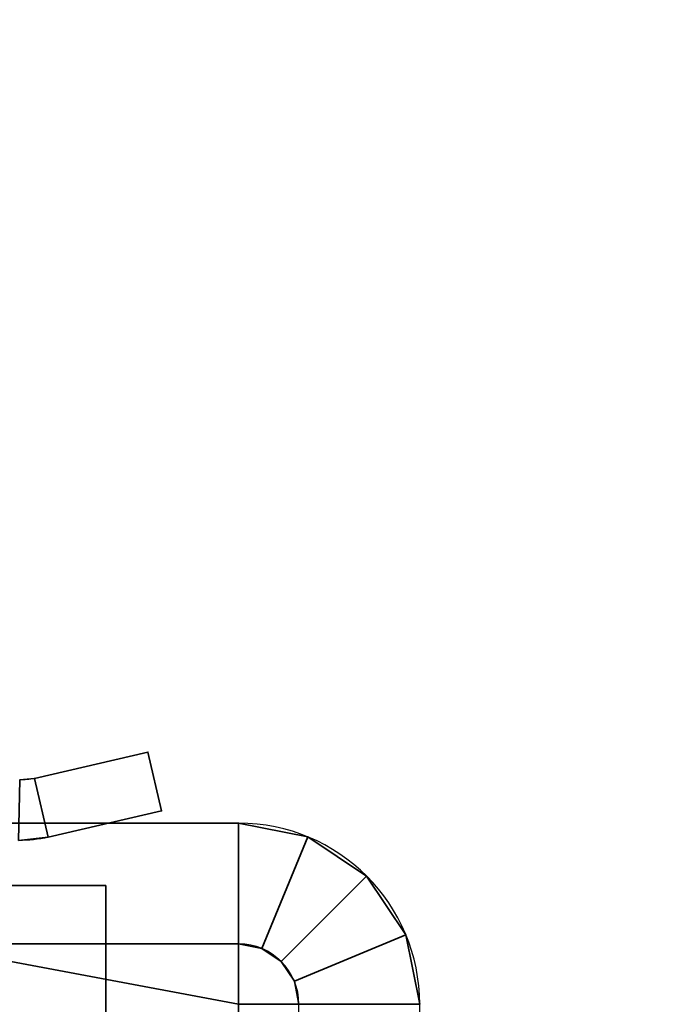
# Model space of a CAD drawing. Header units: millimetres. Extents: x -603 to 3703, y -120 to 249.
# Tile 799 of 1056: x 2005 to 2016, y -20 to -3. Entities that reach past the tile are written whole.
import ezdxf

# ---------------------------------------------------------------- set-up
doc = ezdxf.new("R2010")
doc.units = ezdxf.units.MM
doc.layers.add('152', color=7, linetype='Continuous', true_color=0xffffff)

# ---------------------------------------------------------------- blocks, each defined once
blk = doc.blocks.new('UG_SURFACE_002')
at = {"layer": '152', "color": 252, "linetype": 'Continuous', "lineweight": 35}
for points in [[(2177.5, -30, 2213), (2177.5, 229.8, 2213), (822.5, 229.8, 2213), (822.5, -30, 2213)], [(972.5, -30, 2063), (972.5, 229.8, 2063), (2027.5, 229.8, 2063), (2027.5, -30, 2063)]]:
    blk.add_3dface(points, dxfattribs=at)
blk = doc.blocks.new('UG_SURFACE_103')
at = {"layer": '152', "color": 252, "linetype": 'Continuous', "lineweight": 35}
for points in [[(2005.62, -15.76, 1710), (2005.62, -15.76, 1850), (2007.5, -15.323, 1850), (2007.5, -15.323, 1710)], [(2005.847, -16.734, 1850), (2007.726, -16.297, 1850), (2007.5, -15.323, 1850), (2005.62, -15.76, 1850)], [(2005.62, -15.76, 1710), (2007.5, -15.323, 1710), (2007.726, -16.297, 1710), (2005.847, -16.734, 1710)], [(2007.726, -16.297, 1850), (2007.726, -16.297, 1710), (2007.5, -15.323, 1710), (2007.5, -15.323, 1850)], [(2005.359, -16.786, 1850), (2005.847, -16.734, 1850), (2005.62, -15.76, 1850), (2005.376, -15.786, 1850)], [(2005.376, -15.786, 1710), (2005.62, -15.76, 1710), (2005.847, -16.734, 1710), (2005.359, -16.786, 1710)], [(2005.376, -15.786, 1710), (2005.376, -15.786, 1850), (2005.62, -15.76, 1850), (2005.62, -15.76, 1710)], [(2007.726, -16.297, 1710), (2007.726, -16.297, 1850), (2005.847, -16.734, 1850), (2005.847, -16.734, 1710)], [(2005.847, -16.734, 1710), (2005.847, -16.734, 1850), (2005.359, -16.786, 1850), (2005.359, -16.786, 1710)], [(1991, -17.535, 1850), (1991, -46.5, 1850), (2006.8, -46.5, 1850), (2006.8, -17.535, 1850)], [(1991, -17.535, 1850), (2006.8, -17.535, 1850), (2006.8, -17.535, 1849), (1991, -17.535, 1849)], [(1991, -17.535, 1849), (2006.8, -17.535, 1849), (2006.8, -46.5, 1849), (1991, -46.5, 1849)], [(1991, -17.535, 1710), (2006.8, -17.535, 1710), (2006.8, -46.5, 1710), (1991, -46.5, 1710)], [(1991, -17.535, 1711), (2006.8, -17.535, 1711), (2006.8, -17.535, 1710), (1991, -17.535, 1710)], [(1991, -17.535, 1711), (1991, -46.5, 1711), (2006.8, -46.5, 1711), (2006.8, -17.535, 1711)], [(2006.8, -17.535, 1849), (2006.8, -17.535, 1850), (2006.8, -46.5, 1850), (2006.8, -46.5, 1849)], [(2006.8, -46.5, 1711), (2006.8, -46.5, 1710), (2006.8, -17.535, 1710), (2006.8, -17.535, 1711)]]:
    blk.add_3dface(points, dxfattribs=at)
blk = doc.blocks.new('UG_SURFACE_108')
at = {"layer": '152', "color": 252, "linetype": 'Continuous', "lineweight": 35}
for points in [[(2005, -47, 1708), (1993, -16.5, 1708), (2009, -19.5, 1708), (2009, -45.5, 1708)], [(1993, -16.5, 1708), (2009, -16.5, 1708), (2009, -19.5, 1708)], [(1993, -16.5, 1710), (2005, -47, 1710), (2009, -45.5, 1710), (2009, -19.5, 1710)], [(2009, -19.5, 1710), (2009, -16.5, 1710), (1993, -16.5, 1710)], [(1993, -16.5, 1710), (2009, -16.5, 1710), (2009, -16.5, 1708), (1993, -16.5, 1708)], [(1993, -16.5, 1852), (2005, -47, 1852), (2009, -45.5, 1852), (2009, -19.5, 1852)], [(2009, -19.5, 1852), (2009, -16.5, 1852), (1993, -16.5, 1852)], [(2005, -47, 1850), (1993, -16.5, 1850), (2009, -19.5, 1850), (2009, -45.5, 1850)], [(1993, -16.5, 1850), (2009, -16.5, 1850), (2009, -19.5, 1850)], [(2009, -18.5, 1711), (1993, -18.5, 1711), (1993, -16.5, 1711), (2009, -16.5, 1711)], [(2009, -16.5, 1849), (1993, -16.5, 1849), (1993, -18.5, 1849), (2009, -18.5, 1849)], [(2009, -16.5, 1849), (2009, -16.5, 1711), (1993, -16.5, 1711), (1993, -16.5, 1849)], [(1993, -16.5, 1852), (2009, -16.5, 1852), (2009, -16.5, 1850), (1993, -16.5, 1850)], [(2009, -19.5, 1710), (2009, -19.5, 1708), (2009, -16.5, 1708), (2009, -16.5, 1710)], [(2009, -16.5, 1850), (2009, -16.5, 1852), (2009, -19.5, 1852), (2009, -19.5, 1850)], [(2009, -16.5, 1711), (2010.148, -16.728, 1711), (2009.383, -18.576, 1711), (2009, -18.5, 1711)], [(2009, -18.5, 1849), (2009.383, -18.576, 1849), (2010.148, -16.728, 1849), (2009, -16.5, 1849)], [(2010.148, -16.728, 1849), (2010.148, -16.728, 1711), (2009, -16.5, 1711), (2009, -16.5, 1849)], [(2009.707, -18.793, 1711), (2009.383, -18.576, 1711), (2010.148, -16.728, 1711), (2011.121, -17.379, 1711)], [(2011.121, -17.379, 1849), (2010.148, -16.728, 1849), (2009.383, -18.576, 1849), (2009.707, -18.793, 1849)], [(2011.121, -17.379, 1849), (2011.121, -17.379, 1711), (2010.148, -16.728, 1711), (2010.148, -16.728, 1849)], [(2011.121, -17.379, 1711), (2011.772, -18.352, 1711), (2009.924, -19.117, 1711), (2009.707, -18.793, 1711)], [(2009.707, -18.793, 1849), (2009.924, -19.117, 1849), (2011.772, -18.352, 1849), (2011.121, -17.379, 1849)], [(2011.772, -18.352, 1849), (2011.772, -18.352, 1711), (2011.121, -17.379, 1711), (2011.121, -17.379, 1849)], [(2011.772, -18.352, 1711), (2012, -19.5, 1711), (2010, -19.5, 1711), (2009.924, -19.117, 1711)], [(2009.924, -19.117, 1849), (2010, -19.5, 1849), (2012, -19.5, 1849), (2011.772, -18.352, 1849)], [(2012, -19.5, 1849), (2012, -19.5, 1711), (2011.772, -18.352, 1711), (2011.772, -18.352, 1849)], [(2009, -18.5, 1849), (1993, -18.5, 1849), (1993, -18.5, 1711), (2009, -18.5, 1711)], [(2009, -18.5, 1849), (2009, -18.5, 1711), (2009.383, -18.576, 1711), (2009.383, -18.576, 1849)], [(2009.383, -18.576, 1849), (2009.383, -18.576, 1711), (2009.707, -18.793, 1711), (2009.707, -18.793, 1849)], [(2009.707, -18.793, 1849), (2009.707, -18.793, 1711), (2009.924, -19.117, 1711), (2009.924, -19.117, 1849)], [(2009.924, -19.117, 1849), (2009.924, -19.117, 1711), (2010, -19.5, 1711), (2010, -19.5, 1849)]]:
    blk.add_3dface(points, dxfattribs=at)
blk = doc.blocks.new('UG_SURFACE_115')
at = {"layer": '152', "color": 252, "linetype": 'Continuous', "lineweight": 35}
for points in [[(2005.62, -15.76, 275), (2005.62, -15.76, 415), (2007.5, -15.323, 415), (2007.5, -15.323, 275)], [(2005.847, -16.734, 415), (2007.726, -16.297, 415), (2007.5, -15.323, 415), (2005.62, -15.76, 415)], [(2005.62, -15.76, 275), (2007.5, -15.323, 275), (2007.726, -16.297, 275), (2005.847, -16.734, 275)], [(2007.726, -16.297, 415), (2007.726, -16.297, 275), (2007.5, -15.323, 275), (2007.5, -15.323, 415)], [(2005.359, -16.786, 415), (2005.847, -16.734, 415), (2005.62, -15.76, 415), (2005.376, -15.786, 415)], [(2005.376, -15.786, 275), (2005.62, -15.76, 275), (2005.847, -16.734, 275), (2005.359, -16.786, 275)], [(2005.376, -15.786, 275), (2005.376, -15.786, 415), (2005.62, -15.76, 415), (2005.62, -15.76, 275)], [(2007.726, -16.297, 275), (2007.726, -16.297, 415), (2005.847, -16.734, 415), (2005.847, -16.734, 275)], [(2005.847, -16.734, 275), (2005.847, -16.734, 415), (2005.359, -16.786, 415), (2005.359, -16.786, 275)], [(1991, -17.535, 415), (1991, -46.5, 415), (2006.8, -46.5, 415), (2006.8, -17.535, 415)], [(1991, -17.535, 415), (2006.8, -17.535, 415), (2006.8, -17.535, 414), (1991, -17.535, 414)], [(1991, -17.535, 414), (2006.8, -17.535, 414), (2006.8, -46.5, 414), (1991, -46.5, 414)], [(1991, -17.535, 275), (2006.8, -17.535, 275), (2006.8, -46.5, 275), (1991, -46.5, 275)], [(1991, -17.535, 276), (2006.8, -17.535, 276), (2006.8, -17.535, 275), (1991, -17.535, 275)], [(1991, -17.535, 276), (1991, -46.5, 276), (2006.8, -46.5, 276), (2006.8, -17.535, 276)], [(2006.8, -17.535, 414), (2006.8, -17.535, 415), (2006.8, -46.5, 415), (2006.8, -46.5, 414)], [(2006.8, -46.5, 276), (2006.8, -46.5, 275), (2006.8, -17.535, 275), (2006.8, -17.535, 276)]]:
    blk.add_3dface(points, dxfattribs=at)
blk = doc.blocks.new('UG_SURFACE_120')
at = {"layer": '152', "color": 252, "linetype": 'Continuous', "lineweight": 35}
for points in [[(2005, -47, 273), (1993, -16.5, 273), (2009, -19.5, 273), (2009, -45.5, 273)], [(1993, -16.5, 273), (2009, -16.5, 273), (2009, -19.5, 273)], [(1993, -16.5, 275), (2005, -47, 275), (2009, -45.5, 275), (2009, -19.5, 275)], [(2009, -19.5, 275), (2009, -16.5, 275), (1993, -16.5, 275)], [(1993, -16.5, 275), (2009, -16.5, 275), (2009, -16.5, 273), (1993, -16.5, 273)], [(1993, -16.5, 417), (2005, -47, 417), (2009, -45.5, 417), (2009, -19.5, 417)], [(2009, -19.5, 417), (2009, -16.5, 417), (1993, -16.5, 417)], [(2005, -47, 415), (1993, -16.5, 415), (2009, -19.5, 415), (2009, -45.5, 415)], [(1993, -16.5, 415), (2009, -16.5, 415), (2009, -19.5, 415)], [(2009, -18.5, 276), (1993, -18.5, 276), (1993, -16.5, 276), (2009, -16.5, 276)], [(2009, -16.5, 414), (1993, -16.5, 414), (1993, -18.5, 414), (2009, -18.5, 414)], [(2009, -16.5, 414), (2009, -16.5, 276), (1993, -16.5, 276), (1993, -16.5, 414)], [(1993, -16.5, 417), (2009, -16.5, 417), (2009, -16.5, 415), (1993, -16.5, 415)], [(2009, -19.5, 275), (2009, -19.5, 273), (2009, -16.5, 273), (2009, -16.5, 275)], [(2009, -16.5, 415), (2009, -16.5, 417), (2009, -19.5, 417), (2009, -19.5, 415)], [(2009, -16.5, 276), (2010.148, -16.728, 276), (2009.383, -18.576, 276), (2009, -18.5, 276)], [(2009, -18.5, 414), (2009.383, -18.576, 414), (2010.148, -16.728, 414), (2009, -16.5, 414)], [(2010.148, -16.728, 414), (2010.148, -16.728, 276), (2009, -16.5, 276), (2009, -16.5, 414)], [(2009.707, -18.793, 276), (2009.383, -18.576, 276), (2010.148, -16.728, 276), (2011.121, -17.379, 276)], [(2011.121, -17.379, 414), (2010.148, -16.728, 414), (2009.383, -18.576, 414), (2009.707, -18.793, 414)], [(2011.121, -17.379, 414), (2011.121, -17.379, 276), (2010.148, -16.728, 276), (2010.148, -16.728, 414)], [(2011.121, -17.379, 276), (2011.772, -18.352, 276), (2009.924, -19.117, 276), (2009.707, -18.793, 276)], [(2009.707, -18.793, 414), (2009.924, -19.117, 414), (2011.772, -18.352, 414), (2011.121, -17.379, 414)], [(2011.772, -18.352, 414), (2011.772, -18.352, 276), (2011.121, -17.379, 276), (2011.121, -17.379, 414)], [(2011.772, -18.352, 276), (2012, -19.5, 276), (2010, -19.5, 276), (2009.924, -19.117, 276)], [(2009.924, -19.117, 414), (2010, -19.5, 414), (2012, -19.5, 414), (2011.772, -18.352, 414)], [(2012, -19.5, 414), (2012, -19.5, 276), (2011.772, -18.352, 276), (2011.772, -18.352, 414)], [(2009, -18.5, 414), (1993, -18.5, 414), (1993, -18.5, 276), (2009, -18.5, 276)], [(2009, -18.5, 414), (2009, -18.5, 276), (2009.383, -18.576, 276), (2009.383, -18.576, 414)], [(2009.383, -18.576, 414), (2009.383, -18.576, 276), (2009.707, -18.793, 276), (2009.707, -18.793, 414)], [(2009.707, -18.793, 414), (2009.707, -18.793, 276), (2009.924, -19.117, 276), (2009.924, -19.117, 414)], [(2009.924, -19.117, 414), (2009.924, -19.117, 276), (2010, -19.5, 276), (2010, -19.5, 414)]]:
    blk.add_3dface(points, dxfattribs=at)

msp = doc.modelspace()

# ---------------------------------------------------------------- linework, layer by layer
at = {"layer": '152', "color": 252, "linetype": 'Continuous', "lineweight": -3, "true_color": 0x939598}
for p, q in [((2007.5, -15.323, 1850), (2005.62, -15.76, 1850)), ((2007.5, -15.323, 1710), (2005.62, -15.76, 1710)), ((2007.5, -15.323, 275), (2005.62, -15.76, 275)), ((2007.5, -15.323, 415), (2005.62, -15.76, 415)), ((2007.5, -15.323, 1710), (2007.5, -15.323, 1850)), ((2007.727, -16.297, 1850), (2007.5, -15.323, 1850)), ((2007.727, -16.297, 1710), (2007.5, -15.323, 1710)), ((2007.727, -16.297, 275), (2007.5, -15.323, 275)), ((2007.5, -15.323, 275), (2007.5, -15.323, 415)), ((2007.727, -16.297, 415), (2007.5, -15.323, 415)), ((2005.62, -15.76, 1710), (2005.62, -15.76, 1850)), ((2005.62, -15.76, 275), (2005.62, -15.76, 415)), ((2007.727, -16.297, 1850), (2005.847, -16.734, 1850)), ((2007.727, -16.297, 1710), (2005.847, -16.734, 1710)), ((2007.727, -16.297, 415), (2005.847, -16.734, 415)), ((2007.727, -16.297, 275), (2005.847, -16.734, 275)), ((2007.727, -16.297, 1710), (2007.727, -16.297, 1850)), ((2007.727, -16.297, 275), (2007.727, -16.297, 415)), ((1993, -16.5, 1852), (2009, -16.5, 1852)), ((2009, -16.5, 1710), (1993, -16.5, 1710)), ((1993, -16.5, 1850), (2009, -16.5, 1850)), ((2009, -16.5, 1711), (1993, -16.5, 1711)), ((2009, -16.5, 1708), (1993, -16.5, 1708)), ((1993, -16.5, 1849), (2009, -16.5, 1849)), ((1993, -16.5, 417), (2009, -16.5, 417)), ((1993, -16.5, 415), (2009, -16.5, 415)), ((2009, -16.5, 276), (1993, -16.5, 276)), ((2009, -16.5, 275), (1993, -16.5, 275)), ((2009, -16.5, 273), (1993, -16.5, 273)), ((1993, -16.5, 414), (2009, -16.5, 414)), ((2009, -16.5, 1849), (2009, -16.5, 1711)), ((2009, -16.5, 1708), (2009, -16.5, 1710)), ((2009, -19.5, 1850), (2009, -16.5, 1850)), ((2009, -19.5, 1710), (2009, -16.5, 1710)), ((2009, -19.5, 1852), (2009, -16.5, 1852)), ((2009, -19.5, 1708), (2009, -16.5, 1708)), ((2009, -16.5, 1852), (2009, -16.5, 1850)), ((2009, -19.5, 415), (2009, -16.5, 415)), ((2009, -19.5, 275), (2009, -16.5, 275)), ((2009, -19.5, 417), (2009, -16.5, 417)), ((2009, -19.5, 273), (2009, -16.5, 273)), ((2009, -16.5, 417), (2009, -16.5, 415)), ((2009, -16.5, 414), (2009, -16.5, 276)), ((2009, -16.5, 273), (2009, -16.5, 275)), ((2005.847, -16.734, 1710), (2005.847, -16.734, 1850)), ((2005.847, -16.734, 275), (2005.847, -16.734, 415)), ((2006.8, -17.535, 1711), (1991, -17.535, 1711)), ((2006.8, -17.535, 1850), (1991, -17.535, 1850)), ((2006.8, -17.535, 1710), (1991, -17.535, 1710)), ((2006.8, -17.535, 1849), (1991, -17.535, 1849)), ((2006.8, -17.535, 414), (1991, -17.535, 414)), ((2006.8, -17.535, 275), (1991, -17.535, 275)), ((2006.8, -17.535, 276), (1991, -17.535, 276)), ((2006.8, -17.535, 415), (1991, -17.535, 415)), ((2006.8, -46.5, 1849), (2006.8, -17.535, 1849)), ((2006.8, -17.535, 1710), (2006.8, -17.535, 1711)), ((2006.8, -46.5, 1710), (2006.8, -17.535, 1710)), ((2006.8, -46.5, 1711), (2006.8, -17.535, 1711)), ((2006.8, -46.5, 1850), (2006.8, -17.535, 1850)), ((2006.8, -17.535, 1850), (2006.8, -17.535, 1849)), ((2006.8, -17.535, 275), (2006.8, -17.535, 276)), ((2006.8, -46.5, 275), (2006.8, -17.535, 275)), ((2006.8, -46.5, 276), (2006.8, -17.535, 276)), ((2006.8, -46.5, 415), (2006.8, -17.535, 415)), ((2006.8, -17.535, 415), (2006.8, -17.535, 414)), ((2006.8, -46.5, 414), (2006.8, -17.535, 414)), ((2009, -18.5, 1711), (1993, -18.5, 1711)), ((1993, -18.5, 1849), (2009, -18.5, 1849)), ((2009, -18.5, 276), (1993, -18.5, 276)), ((1993, -18.5, 414), (2009, -18.5, 414)), ((2009, -18.5, 1849), (2009, -18.5, 1711)), ((2009, -18.5, 414), (2009, -18.5, 276)), ((2009, -19.5, 1710), (2009, -19.5, 1708)), ((2009, -45.5, 1708), (2009, -19.5, 1708)), ((2009, -45.5, 1852), (2009, -19.5, 1852)), ((2009, -45.5, 1710), (2009, -19.5, 1710)), ((2009, -45.5, 1850), (2009, -19.5, 1850)), ((2009, -19.5, 1850), (2009, -19.5, 1852)), ((2009, -45.5, 273), (2009, -19.5, 273)), ((2009, -45.5, 417), (2009, -19.5, 417)), ((2009, -45.5, 275), (2009, -19.5, 275)), ((2009, -45.5, 415), (2009, -19.5, 415)), ((2009, -19.5, 415), (2009, -19.5, 417)), ((2009, -19.5, 275), (2009, -19.5, 273)), ((2010, -45.5, 1849), (2010, -19.5, 1849)), ((2010, -19.5, 1849), (2012, -19.5, 1849)), ((2010, -19.5, 1711), (2010, -19.5, 1849)), ((2010, -45.5, 1711), (2010, -19.5, 1711)), ((2010, -19.5, 1711), (2012, -19.5, 1711)), ((2010, -45.5, 276), (2010, -19.5, 276)), ((2010, -19.5, 276), (2010, -19.5, 414)), ((2010, -45.5, 414), (2010, -19.5, 414)), ((2010, -19.5, 276), (2012, -19.5, 276)), ((2010, -19.5, 414), (2012, -19.5, 414)), ((2012, -45.5, 1849), (2012, -19.5, 1849)), ((2012, -45.5, 1711), (2012, -19.5, 1711)), ((2012, -19.5, 1711), (2012, -19.5, 1849)), ((2012, -45.5, 414), (2012, -19.5, 414)), ((2012, -45.5, 276), (2012, -19.5, 276)), ((2012, -19.5, 276), (2012, -19.5, 414))]:
    msp.add_line(p, q, dxfattribs=at)
at = {"layer": '152', "color": 252, "linetype": 'Continuous', "lineweight": -3, "true_color": 0x939598, "extrusion": (0, 0, -1)}
for centre, radius in [((-2005.394, -14.786, -1710), 1), ((-2005.394, -14.786, -1850), 1), ((-2005.394, -14.786, -415), 1), ((-2005.394, -14.786, -275), 1), ((-2005.394, -14.786, -1850), 2), ((-2005.394, -14.786, -1710), 2), ((-2005.394, -14.786, -275), 2), ((-2005.394, -14.786, -415), 2)]:
    msp.add_arc(centre, radius, 256.9068, 271, dxfattribs=at)
at = {"layer": '152', "color": 252, "linetype": 'Continuous', "lineweight": -3, "true_color": 0x939598}
for centre, radius in [((2009, -19.5, 1711), 3), ((2009, -19.5, 1849), 3), ((2009, -19.5, 276), 3), ((2009, -19.5, 414), 3), ((2009, -19.5, 1711), 1), ((2009, -19.5, 1849), 1), ((2009, -19.5, 276), 1), ((2009, -19.5, 414), 1)]:
    msp.add_arc(centre, radius, 0, 90, dxfattribs=at)
at = {"layer": '152', "color": 252, "linetype": 'Continuous', "lineweight": -3, "true_color": 0x939598, "extrusion": (0, -1, 0)}
for centre, radius, start, end in [((2009, 1849, 19.5), 1, 0, 90), ((2009, 1711, 19.5), 1, 270, 0), ((2009, 1849, 19.5), 3, 0, 90), ((2009, 1711, 19.5), 3, 270, 0), ((2009, 414, 19.5), 1, 0, 90), ((2009, 276, 19.5), 1, 270, 0), ((2009, 414, 19.5), 3, 0, 90), ((2009, 276, 19.5), 3, 270, 0)]:
    msp.add_arc(centre, radius, start, end, dxfattribs=at)

# ---------------------------------------------------------------- block references
at = {"layer": '152', "color": 252, "linetype": 'Continuous', "lineweight": -3, "true_color": 0x939598}
for name in ['UG_SURFACE_002', 'UG_SURFACE_103', 'UG_SURFACE_115', 'UG_SURFACE_108', 'UG_SURFACE_120']:
    msp.add_blockref(name, (0, 0), dxfattribs=at)

doc.saveas('drawing.dxf')
